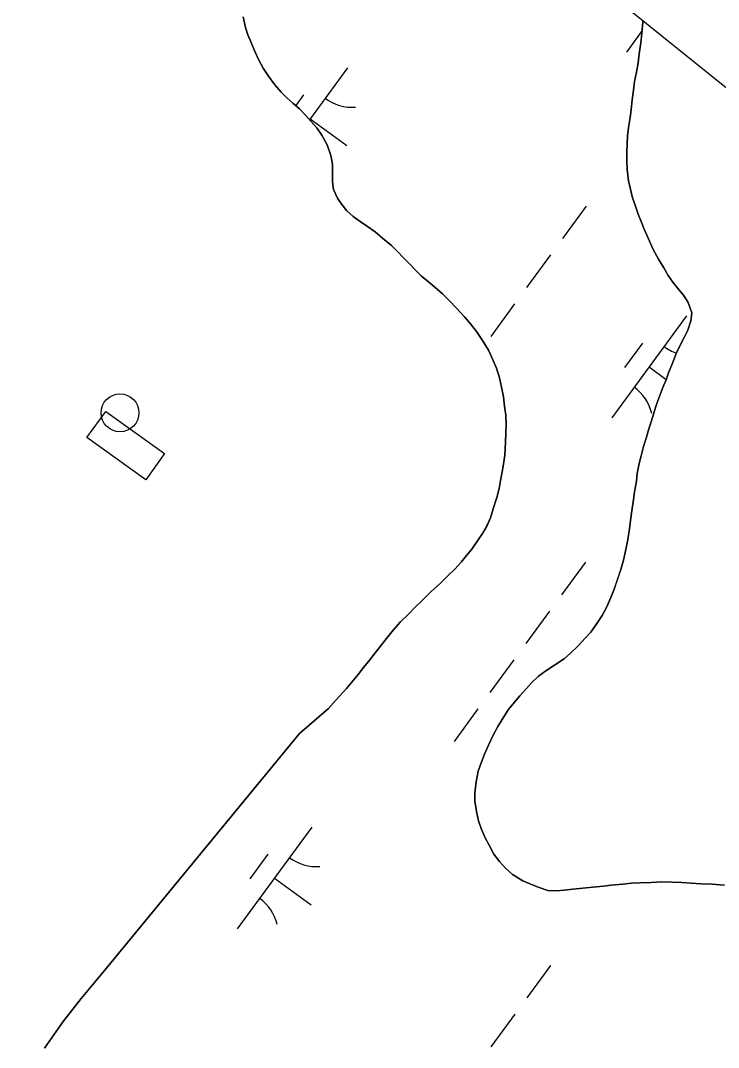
# Model space of a CAD drawing. Extents: x 3905714 to 3926767, y 183354 to 205755.
# Drawn here: x 3922493.1 to 3922769.4, y 197813.5 to 198220.2 of the extents above; entities that cross this region are included whole.
import ezdxf

# ---------------------------------------------------------------- set-up
doc = ezdxf.new("R2010")
doc.units = 0
for name, color, linetype in [('V-CHAN-DOCK', 7, 'Continuous'), ('V-DOMW-TANK', 7, 'Continuous'), ('V-GRID-FRAM', 7, 'Continuous'), ('V-TOPO-SHOR', 7, 'Continuous'), ('V-WETL-SWMP', 7, 'Continuous')]:
    doc.layers.add(name, color=color, linetype=linetype)

msp = doc.modelspace()

# ---------------------------------------------------------------- linework, layer by layer
at = {"layer": 'V-CHAN-DOCK'}
msp.add_lwpolyline([(3922526.81, 198065.4), (3922550.15, 198048.72), (3922542.72, 198038.31), (3922519.37, 198054.99)], close=True, dxfattribs=at)
at = {"layer": 'V-DOMW-TANK'}
msp.add_circle((3922532.47, 198064.82), 7.5, dxfattribs=at)
at = {"layer": 'V-GRID-FRAM'}
msp.add_lwpolyline([(3924287.85, 196971.08), (3915521.38, 185005.59), (3909313.29, 189695.82), (3918205.93, 201877.91), (3924287.85, 196971.08)], dxfattribs=at)
at = {"layer": 'V-TOPO-SHOR'}
for points in [[(3922627.58, 198140.54), (3922624.86, 198142.52), (3922622.25, 198144.81), (3922620.26, 198147.3), (3922618.58, 198149.8), (3922617.01, 198153.24), (3922616.58, 198156.37), (3922616.68, 198160.23), (3922616.56, 198163.26), (3922615.93, 198166.7), (3922614.46, 198170.98), (3922612.36, 198174.83), (3922610.37, 198177.75), (3922607.85, 198180.45), (3922605.87, 198182.74), (3922603.56, 198185.24), (3922600.95, 198187.53), (3922598.54, 198189.61), (3922596.24, 198191.79), (3922593.73, 198194.71), (3922591.21, 198198.14), (3922589.22, 198201.37), (3922587.33, 198204.81), (3922585.66, 198208.56), (3922584.39, 198211.48), (3922583.13, 198214.51), (3922582.19, 198217.42), (3922581.23, 198221.7)], [(3922739.6, 198220.2), (3922739.54, 198219.53), (3922739.13, 198215.04), (3922738.72, 198211.39), (3922738.11, 198207.01), (3922737.6, 198203.46), (3922736.98, 198199.7), (3922736.26, 198196.04), (3922735.85, 198192.6), (3922735.34, 198188.84), (3922734.83, 198184.88), (3922734.53, 198181.85), (3922733.81, 198177.88), (3922733.4, 198174.54), (3922733.31, 198171.51), (3922733.11, 198167.97), (3922733.12, 198164.63), (3922733.33, 198161.18), (3922733.87, 198156.7), (3922734.61, 198153.36)], [(3922734.61, 198153.36), (3922735.35, 198150.02), (3922736.4, 198147.11), (3922737.66, 198143.46), (3922738.82, 198140.54), (3922739.97, 198137.52), (3922741.55, 198133.97), (3922743.65, 198129.49), (3922745.75, 198125.74), (3922747.84, 198122.2), (3922749.52, 198119.18), (3922751.41, 198116.57), (3922753.5, 198113.87), (3922755.6, 198111.37), (3922757.48, 198108.56), (3922758.85, 198104.49), (3922758.54, 198101.26), (3922757.3, 198097.6), (3922755.85, 198094.67), (3922753.98, 198091.12), (3922752.74, 198088.3), (3922751.29, 198084.43), (3922749.73, 198080.67), (3922748.7, 198077.85), (3922747.45, 198074.82), (3922746.21, 198071.69), (3922745.07, 198068.55), (3922744.04, 198065.21), (3922742.9, 198061.66), (3922741.86, 198058.43), (3922740.93, 198055.19), (3922739.8, 198051.43), (3922738.87, 198047.77), (3922738.04, 198044.74), (3922737.32, 198040.78), (3922737.02, 198037.75), (3922736.2, 198033.58), (3922735.79, 198030.55), (3922735.17, 198026.06), (3922734.56, 198022.2), (3922734.25, 198018.86), (3922733.54, 198014.68), (3922732.82, 198010.71), (3922731.89, 198006.43), (3922730.85, 198002.78), (3922729.4, 197998.7), (3922728.06, 197994.63), (3922726.81, 197991.7), (3922725.26, 197988.05), (3922723.39, 197984.6), (3922721.31, 197981.36), (3922718.92, 197977.91), (3922716.74, 197975.71), (3922713.72, 197972.47), (3922711.02, 197969.75), (3922708.41, 197967.45), (3922704.56, 197964.93), (3922701.12, 197962.62), (3922698.21, 197960.53), (3922695.4, 197957.91), (3922693.42, 197955.61), (3922690.82, 197952.68), (3922688.64, 197950.17), (3922686.24, 197947.24), (3922683.75, 197943.38)], [(3922603.6, 197937.8), (3922614.97, 197947.67), (3922617.05, 197949.97), (3922619.34, 197952.59), (3922622.15, 197955.62), (3922624.86, 197958.86), (3922626.93, 197961.37), (3922628.81, 197963.78), (3922630.89, 197966.39), (3922633.07, 197969.22), (3922635.98, 197972.98), (3922637.96, 197975.39), (3922640.66, 197978.73), (3922643.57, 197982.08), (3922646.7, 197985.12), (3922649.19, 197987.73), (3922652.31, 197990.66), (3922655.75, 197994.01), (3922659.08, 197997.15), (3922662.41, 198000.4), (3922665.12, 198002.91), (3922667.51, 198005.63), (3922669.69, 198008.35), (3922671.77, 198010.85), (3922674.06, 198014.1), (3922676.03, 198017.02), (3922677.9, 198020.27), (3922679.14, 198023.29), (3922680.28, 198026.85), (3922681.63, 198031.23), (3922682.56, 198034.89), (3922683.17, 198038.02), (3922683.79, 198041.46), (3922684.3, 198044.49), (3922684.81, 198048.04), (3922685.11, 198053.26), (3922685.31, 198056.8), (3922685.41, 198060.25), (3922685.19, 198063.9), (3922684.76, 198067.45), (3922684.33, 198071.2), (3922683.59, 198074.96), (3922682.75, 198078.71), (3922681.59, 198082.46), (3922680.22, 198085.49), (3922678.33, 198089.66), (3922676.34, 198093.09), (3922673.62, 198097.05), (3922671.21, 198100.07), (3922668.91, 198102.88), (3922665.76, 198106.32), (3922662.84, 198109.33), (3922660.22, 198111.93), (3922657.08, 198114.64), (3922654.57, 198116.72), (3922651.85, 198119.01), (3922649.34, 198121.4), (3922647.25, 198123.69), (3922645.05, 198125.98), (3922642.12, 198129), (3922639.92, 198131.08), (3922636.47, 198133.99), (3922633.54, 198136.49), (3922630.41, 198138.67), (3922627.58, 198140.54)], [(3922683.75, 197943.38), (3922682.09, 197940.55), (3922680.12, 197936.9), (3922678.35, 197933.24), (3922676.8, 197929.58), (3922675.45, 197926.24), (3922674.31, 197922.9), (3922673.49, 197918.72), (3922672.98, 197914.34), (3922672.99, 197911), (3922673.63, 197906.93), (3922674.47, 197903.28), (3922675.42, 197900.15), (3922676.99, 197896.71), (3922678.67, 197893.59), (3922680.56, 197890.05), (3922682.76, 197887.13), (3922685.17, 197884.42), (3922687.89, 197882.03), (3922691.96, 197879.43), (3922695.41, 197877.98), (3922698.44, 197876.84), (3922701.89, 197875.6), (3922705.33, 197875.51), (3922708.36, 197875.72), (3922711.8, 197876.15), (3922715.76, 197876.58), (3922719.73, 197876.9), (3922723.9, 197877.33), (3922726.93, 197877.76), (3922731.62, 197878.19), (3922734.96, 197878.51), (3922738.5, 197878.73), (3922742.78, 197878.84), (3922747.06, 197879.07), (3922751.03, 197878.87), (3922754.89, 197878.77)], [(3922502.57, 197813.22), (3922510.02, 197823.72), (3922517.06, 197832.85), (3922527.05, 197844.71), (3922603.6, 197937.8)], [(3922754.89, 197878.77), (3922758.54, 197878.58), (3922762.61, 197878.27), (3922766.99, 197878.08), (3922771.9, 197877.78)]]:
    msp.add_lwpolyline(points, dxfattribs=at)
at = {"layer": 'V-WETL-SWMP'}
for p, q in [((3922581.23, 198221.7), (3922582.19, 198217.42)), ((3922739.13, 198215.04), (3922739.54, 198219.53)), ((3922739.54, 198219.53), (3922739.6, 198220.2)), ((3922582.19, 198217.42), (3922583.13, 198214.51)), ((3922739.24, 198216.2), (3922732.99, 198207.67)), ((3922738.73, 198211.39), (3922739.13, 198215.04)), ((3922583.13, 198214.51), (3922584.39, 198211.48)), ((3922584.39, 198211.48), (3922585.65, 198208.56)), ((3922738.11, 198207.01), (3922738.73, 198211.39)), ((3922585.65, 198208.56), (3922587.33, 198204.81)), ((3922737.6, 198203.46), (3922738.11, 198207.01)), ((3922587.33, 198204.81), (3922589.22, 198201.37)), ((3922736.98, 198199.7), (3922737.6, 198203.46)), ((3922589.22, 198201.37), (3922591.21, 198198.14)), ((3922622.58, 198201.48), (3922607.48, 198180.88)), ((3922736.26, 198196.04), (3922736.98, 198199.7)), ((3922591.21, 198198.14), (3922593.73, 198194.71)), ((3922593.73, 198194.71), (3922596.24, 198191.79)), ((3922735.86, 198192.6), (3922736.26, 198196.04)), ((3922596.24, 198191.79), (3922598.54, 198189.61)), ((3922605.13, 198190.72), (3922602.07, 198186.54)), ((3922735.34, 198188.84), (3922735.86, 198192.6)), ((3922598.54, 198189.61), (3922600.95, 198187.53)), ((3922600.95, 198187.53), (3922603.56, 198185.24)), ((3922734.83, 198184.88), (3922735.34, 198188.84)), ((3922603.56, 198185.24), (3922605.87, 198182.74)), ((3922605.87, 198182.74), (3922607.85, 198180.45)), ((3922734.53, 198181.85), (3922734.83, 198184.88)), ((3922607.81, 198181.32), (3922622.33, 198170.68)), ((3922607.85, 198180.45), (3922610.37, 198177.75)), ((3922733.81, 198177.88), (3922734.53, 198181.85)), ((3922610.37, 198177.75), (3922612.36, 198174.83)), ((3922612.36, 198174.83), (3922614.46, 198170.97)), ((3922733.31, 198171.51), (3922733.4, 198174.54)), ((3922733.4, 198174.54), (3922733.81, 198177.88)), ((3922614.46, 198170.97), (3922615.93, 198166.7)), ((3922733.11, 198167.97), (3922733.31, 198171.51)), ((3922615.93, 198166.7), (3922616.56, 198163.26)), ((3922733.12, 198164.63), (3922733.11, 198167.97)), ((3922616.56, 198163.26), (3922616.68, 198160.23)), ((3922733.33, 198161.18), (3922733.12, 198164.63)), ((3922616.68, 198160.23), (3922616.58, 198156.37)), ((3922733.87, 198156.7), (3922733.33, 198161.18)), ((3922616.58, 198156.37), (3922617.01, 198153.24)), ((3922735.35, 198150.02), (3922733.87, 198156.7)), ((3922617.01, 198153.24), (3922618.58, 198149.8)), ((3922618.58, 198149.8), (3922620.26, 198147.3)), ((3922736.4, 198147.11), (3922735.35, 198150.02)), ((3922620.26, 198147.3), (3922622.25, 198144.8)), ((3922717.12, 198146.73), (3922707.66, 198133.82)), ((3922737.66, 198143.46), (3922736.4, 198147.11)), ((3922622.25, 198144.8), (3922624.86, 198142.52)), ((3922624.86, 198142.52), (3922627.58, 198140.54)), ((3922738.82, 198140.54), (3922737.66, 198143.46)), ((3922627.58, 198140.54), (3922630.41, 198138.67)), ((3922630.41, 198138.67), (3922633.54, 198136.49)), ((3922739.97, 198137.52), (3922738.82, 198140.54)), ((3922741.55, 198133.97), (3922739.97, 198137.52)), ((3922633.54, 198136.49), (3922636.47, 198133.99)), ((3922636.47, 198133.99), (3922639.92, 198131.08)), ((3922743.65, 198129.49), (3922741.55, 198133.97)), ((3922639.92, 198131.08), (3922642.12, 198129)), ((3922745.75, 198125.74), (3922743.65, 198129.49)), ((3922642.12, 198129), (3922645.05, 198125.98)), ((3922645.05, 198125.98), (3922647.25, 198123.69)), ((3922702.94, 198127.37), (3922693.48, 198114.46)), ((3922747.84, 198122.2), (3922745.75, 198125.74)), ((3922647.25, 198123.69), (3922649.34, 198121.4)), ((3922649.34, 198121.4), (3922651.85, 198119.01)), ((3922749.52, 198119.18), (3922747.84, 198122.2)), ((3922651.85, 198119.01), (3922654.57, 198116.72)), ((3922751.41, 198116.57), (3922749.52, 198119.18)), ((3922654.57, 198116.72), (3922657.08, 198114.64)), ((3922657.08, 198114.64), (3922660.22, 198111.94)), ((3922753.5, 198113.87), (3922751.41, 198116.57)), ((3922755.6, 198111.37), (3922753.5, 198113.87)), ((3922660.22, 198111.94), (3922662.83, 198109.33)), ((3922662.83, 198109.33), (3922665.77, 198106.32)), ((3922757.48, 198108.55), (3922755.6, 198111.37)), ((3922665.77, 198106.32), (3922668.91, 198102.88)), ((3922688.75, 198108.01), (3922679.3, 198095.1)), ((3922758.85, 198104.49), (3922757.48, 198108.55)), ((3922668.91, 198102.88), (3922671.21, 198100.07)), ((3922756.76, 198103.18), (3922727.21, 198062.84)), ((3922757.3, 198097.6), (3922758.54, 198101.25)), ((3922758.54, 198101.25), (3922758.85, 198104.49)), ((3922671.21, 198100.07), (3922673.62, 198097.05)), ((3922673.62, 198097.05), (3922676.34, 198093.09)), ((3922755.85, 198094.67), (3922757.3, 198097.6)), ((3922676.34, 198093.09), (3922678.33, 198089.66)), ((3922753.98, 198091.12), (3922755.85, 198094.67)), ((3922678.33, 198089.66), (3922680.22, 198085.49)), ((3922739.31, 198092.41), (3922732.22, 198082.73)), ((3922752.74, 198088.3), (3922753.98, 198091.12)), ((3922680.22, 198085.49), (3922681.59, 198082.46)), ((3922751.29, 198084.43), (3922752.74, 198088.3)), ((3922681.59, 198082.46), (3922682.75, 198078.71)), ((3922741.99, 198083.01), (3922748.77, 198078.04)), ((3922748.7, 198077.85), (3922749.73, 198080.67)), ((3922749.73, 198080.67), (3922751.29, 198084.43)), ((3922682.75, 198078.71), (3922683.59, 198074.96)), ((3922747.45, 198074.82), (3922748.7, 198077.85)), ((3922683.59, 198074.96), (3922684.33, 198071.2)), ((3922746.21, 198071.69), (3922747.45, 198074.82)), ((3922684.33, 198071.2), (3922684.76, 198067.45)), ((3922744.04, 198065.21), (3922745.07, 198068.55)), ((3922745.07, 198068.55), (3922746.21, 198071.69)), ((3922684.76, 198067.45), (3922685.19, 198063.9)), ((3922742.9, 198061.66), (3922744.04, 198065.21)), ((3922685.19, 198063.9), (3922685.41, 198060.25)), ((3922685.41, 198060.25), (3922685.31, 198056.81)), ((3922741.87, 198058.43), (3922742.9, 198061.66)), ((3922685.31, 198056.81), (3922685.11, 198053.26)), ((3922740.93, 198055.19), (3922741.87, 198058.43)), ((3922685.11, 198053.26), (3922684.81, 198048.04)), ((3922739.8, 198051.43), (3922740.93, 198055.19)), ((3922684.81, 198048.04), (3922684.3, 198044.49)), ((3922738.87, 198047.77), (3922739.8, 198051.43)), ((3922684.3, 198044.49), (3922683.79, 198041.46)), ((3922737.32, 198040.78), (3922738.04, 198044.74)), ((3922738.04, 198044.74), (3922738.87, 198047.77)), ((3922683.79, 198041.46), (3922683.17, 198038.02)), ((3922737.02, 198037.75), (3922737.32, 198040.78)), ((3922683.17, 198038.02), (3922682.56, 198034.89)), ((3922736.2, 198033.57), (3922737.02, 198037.75)), ((3922682.56, 198034.89), (3922681.63, 198031.23)), ((3922735.79, 198030.55), (3922736.2, 198033.57)), ((3922681.63, 198031.23), (3922680.28, 198026.84)), ((3922735.17, 198026.06), (3922735.79, 198030.55)), ((3922680.28, 198026.84), (3922679.15, 198023.29)), ((3922734.56, 198022.2), (3922735.17, 198026.06)), ((3922677.9, 198020.26), (3922676.03, 198017.02)), ((3922679.15, 198023.29), (3922677.9, 198020.26)), ((3922734.25, 198018.86), (3922734.56, 198022.2)), ((3922676.03, 198017.02), (3922674.06, 198014.1)), ((3922733.53, 198014.68), (3922734.25, 198018.86)), ((3922674.06, 198014.1), (3922671.77, 198010.86)), ((3922732.81, 198010.71), (3922733.53, 198014.68)), ((3922669.69, 198008.35), (3922667.51, 198005.63)), ((3922671.77, 198010.86), (3922669.69, 198008.35)), ((3922731.89, 198006.43), (3922732.81, 198010.71)), ((3922667.51, 198005.63), (3922665.12, 198002.91)), ((3922716.77, 198005.66), (3922707.31, 197992.76)), ((3922730.85, 198002.78), (3922731.89, 198006.43)), ((3922662.41, 198000.39), (3922659.08, 197997.15)), ((3922665.12, 198002.91), (3922662.41, 198000.39)), ((3922729.41, 197998.7), (3922730.85, 198002.78)), ((3922659.08, 197997.15), (3922655.75, 197994.01)), ((3922728.06, 197994.63), (3922729.41, 197998.7)), ((3922655.75, 197994.01), (3922652.31, 197990.66)), ((3922725.26, 197988.05), (3922728.06, 197994.63)), ((3922649.19, 197987.73), (3922646.7, 197985.12)), ((3922652.31, 197990.66), (3922649.19, 197987.73)), ((3922723.39, 197984.6), (3922725.26, 197988.05)), ((3922646.7, 197985.12), (3922643.57, 197982.08)), ((3922702.59, 197986.3), (3922693.13, 197973.4)), ((3922721.31, 197981.36), (3922723.39, 197984.6)), ((3922643.57, 197982.08), (3922640.66, 197978.73)), ((3922718.92, 197977.91), (3922721.31, 197981.36)), ((3922637.96, 197975.39), (3922635.98, 197972.98)), ((3922640.66, 197978.73), (3922637.96, 197975.39)), ((3922713.72, 197972.47), (3922716.74, 197975.71)), ((3922716.74, 197975.71), (3922718.92, 197977.91)), ((3922635.98, 197972.98), (3922630.89, 197966.39)), ((3922711.02, 197969.75), (3922713.72, 197972.47)), ((3922688.4, 197966.94), (3922678.95, 197954.04)), ((3922704.56, 197964.93), (3922708.41, 197967.44)), ((3922708.41, 197967.44), (3922711.02, 197969.75)), ((3922628.81, 197963.78), (3922626.94, 197961.37)), ((3922630.89, 197966.39), (3922628.81, 197963.78)), ((3922698.21, 197960.53), (3922701.12, 197962.62)), ((3922701.12, 197962.62), (3922704.56, 197964.93)), ((3922624.85, 197958.86), (3922622.15, 197955.62)), ((3922626.94, 197961.37), (3922624.85, 197958.86)), ((3922695.4, 197957.91), (3922698.21, 197960.53)), ((3922622.15, 197955.62), (3922619.34, 197952.59)), ((3922690.82, 197952.68), (3922693.42, 197955.61)), ((3922693.42, 197955.61), (3922695.4, 197957.91)), ((3922619.34, 197952.59), (3922617.05, 197949.97)), ((3922688.64, 197950.17), (3922690.82, 197952.68)), ((3922614.97, 197947.67), (3922603.6, 197937.8)), ((3922617.05, 197949.97), (3922614.97, 197947.67)), ((3922674.22, 197947.58), (3922664.76, 197934.68)), ((3922683.75, 197943.38), (3922686.24, 197947.24)), ((3922686.24, 197947.24), (3922688.64, 197950.17)), ((3922682.09, 197940.55), (3922683.75, 197943.38)), ((3922680.12, 197936.9), (3922682.09, 197940.55)), ((3922603.6, 197937.8), (3922527.05, 197844.71)), ((3922678.35, 197933.24), (3922680.12, 197936.9)), ((3922676.8, 197929.58), (3922678.35, 197933.24)), ((3922674.31, 197922.9), (3922675.45, 197926.24)), ((3922675.45, 197926.24), (3922676.8, 197929.58)), ((3922673.49, 197918.72), (3922674.31, 197922.9)), ((3922672.98, 197914.34), (3922673.49, 197918.72)), ((3922672.99, 197911), (3922672.98, 197914.34)), ((3922673.63, 197906.93), (3922672.99, 197911)), ((3922674.47, 197903.28), (3922673.63, 197906.93)), ((3922675.42, 197900.15), (3922674.47, 197903.28)), ((3922608.45, 197900.74), (3922578.9, 197860.41)), ((3922676.99, 197896.71), (3922675.42, 197900.15)), ((3922678.67, 197893.59), (3922676.99, 197896.71)), ((3922680.56, 197890.04), (3922678.67, 197893.59)), ((3922590.99, 197889.97), (3922583.9, 197880.29)), ((3922682.76, 197887.13), (3922680.56, 197890.04)), ((3922685.17, 197884.42), (3922682.76, 197887.13)), ((3922687.89, 197882.03), (3922685.17, 197884.42)), ((3922691.96, 197879.43), (3922687.89, 197882.03)), ((3922593.67, 197880.57), (3922608.19, 197869.94)), ((3922695.41, 197877.98), (3922691.96, 197879.43)), ((3922698.44, 197876.84), (3922695.41, 197877.98)), ((3922723.9, 197877.33), (3922719.73, 197876.9)), ((3922726.93, 197877.76), (3922723.9, 197877.33)), ((3922731.62, 197878.19), (3922726.93, 197877.76)), ((3922734.96, 197878.51), (3922731.62, 197878.19)), ((3922738.5, 197878.73), (3922734.96, 197878.51)), ((3922742.78, 197878.84), (3922738.5, 197878.73)), ((3922747.06, 197879.07), (3922742.78, 197878.84)), ((3922751.03, 197878.87), (3922747.06, 197879.07)), ((3922754.89, 197878.77), (3922751.03, 197878.87)), ((3922758.54, 197878.57), (3922754.89, 197878.77)), ((3922762.61, 197878.27), (3922758.54, 197878.57)), ((3922766.99, 197878.08), (3922762.61, 197878.27)), ((3922771.9, 197877.78), (3922766.99, 197878.08)), ((3922701.89, 197875.6), (3922698.44, 197876.84)), ((3922705.33, 197875.51), (3922701.89, 197875.6)), ((3922708.36, 197875.72), (3922705.33, 197875.51)), ((3922711.8, 197876.15), (3922708.36, 197875.72)), ((3922715.76, 197876.58), (3922711.8, 197876.15)), ((3922719.73, 197876.9), (3922715.76, 197876.58)), ((3922527.05, 197844.71), (3922517.07, 197832.85)), ((3922702.99, 197845.99), (3922693.53, 197833.08)), ((3922517.07, 197832.85), (3922510.02, 197823.71)), ((3922688.8, 197826.63), (3922679.34, 197813.72)), ((3922510.02, 197823.71), (3922502.57, 197813.22))]:
    msp.add_line(p, q, dxfattribs=at)
for centre, start, end in [((3922624.32, 198203.46), 233, 274.5436), ((3922758.5, 198105.15), 233, 251.172), ((3922725.85, 198060.59), 13, 54.5436), ((3922610.19, 197902.71), 233, 274.5436), ((3922577.54, 197858.15), 13, 54.5436)]:
    msp.add_arc(centre, 17.62, start, end, dxfattribs=at)

doc.saveas('drawing.dxf')
